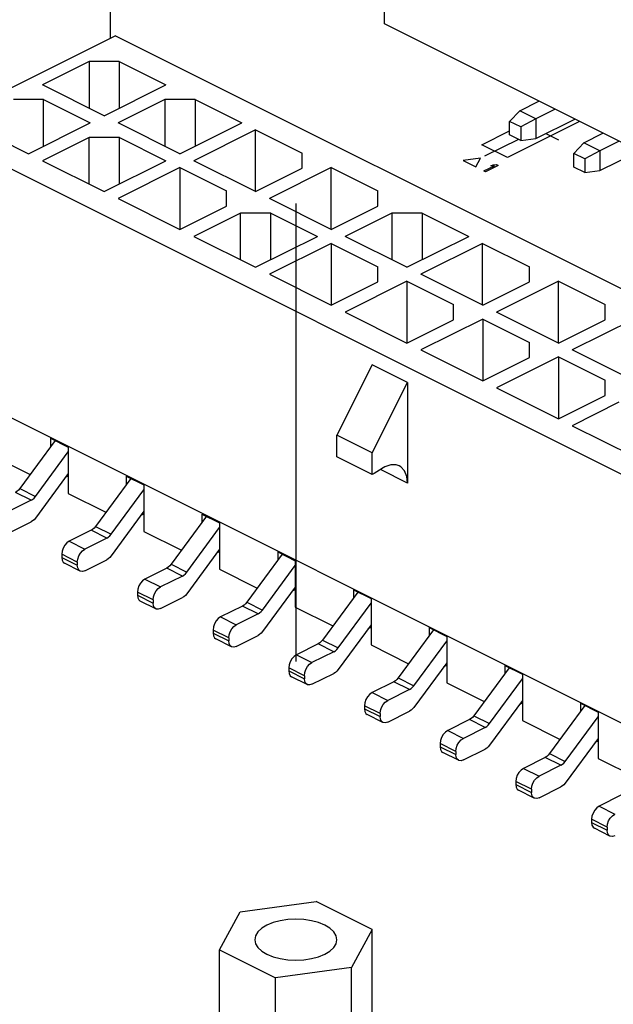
# Paper-space layout '005_EXP_CORICANT_PE_DRAWING_3_1' of a CAD drawing. Header units: millimetres. Extents: x 6 to 413, y 7 to 290.
# Tile 258 of 362: x 231.22 to 234.22, y 176.3 to 181.27. Entities that reach past the tile are written whole.
import ezdxf

# ---------------------------------------------------------------- set-up
doc = ezdxf.new("R2010")
doc.units = ezdxf.units.MM
doc.header["$LTSCALE"] = 23.1
doc.linetypes.add('CENTER', pattern=[0.6, 0.375, -0.075, 0.075, -0.075])
doc.linetypes.add('DASHED', pattern=[0.2, 0.1, -0.1])
for name, color, linetype in [('000_OFFSET-LINES', 7, 'CONTINUOUS'), ('118200000566A_20190131011_BL291', 7, 'CONTINUOUS'), ('118200000988A_DW92_WLUM20_BL307', 7, 'CONTINUOUS'), ('118500000457A__DW105_WLEB_BL309', 7, 'CONTINUOUS'), ('124600000224H_HFM_M2P5X8X_BL312', 7, 'CONTINUOUS')]:
    doc.layers.add(name, color=color, linetype=linetype)

# ---------------------------------------------------------------- blocks, each defined once
blk = doc.blocks.new('118200000566A_20190131011_BL291', base_point=(234.922, 181.5769))
at = {"layer": '118200000566A_20190131011_BL291', "color": 7, "linetype": 'Continuous'}
for p, q in [((233.0624, 181.2466), (233.0624, 182.634)), ((235.6489, 179.9535), (233.0624, 181.2466)), ((233.7447, 180.8088), (233.8413, 180.8572)), ((233.6938, 180.755), (233.7447, 180.8088)), ((233.8261, 180.7681), (233.7447, 180.8088)), ((233.9228, 180.8164), (233.8261, 180.7681)), ((233.6938, 180.6865), (233.6938, 180.755)), ((233.7498, 180.727), (233.6938, 180.755)), ((233.8261, 180.7681), (233.7498, 180.727)), ((233.8261, 180.7681), (233.8261, 180.6683)), ((233.8261, 180.6683), (234.0226, 180.7665)), ((233.7498, 180.727), (233.7498, 180.6585)), ((233.7498, 180.6585), (233.6938, 180.6865)), ((233.7498, 180.6585), (233.8261, 180.6683)), ((234.068, 180.6472), (234.1646, 180.6955)), ((234.2461, 180.6548), (234.1494, 180.6065)), ((234.0171, 180.5934), (234.068, 180.6472)), ((234.1494, 180.6065), (234.068, 180.6472)), ((234.1494, 180.6065), (234.0731, 180.5654)), ((234.1494, 180.6065), (234.1494, 180.5067)), ((234.1494, 180.5067), (234.3459, 180.6049)), ((234.0171, 180.5248), (234.0171, 180.5934)), ((234.0731, 180.5654), (234.0171, 180.5934)), ((234.0731, 180.5654), (234.0731, 180.4968)), ((234.0731, 180.4968), (234.0171, 180.5248)), ((234.0731, 180.4968), (234.1494, 180.5067))]:
    blk.add_line(p, q, dxfattribs=at)
at = {"layer": '118200000566A_20190131011_BL291', "color": 4, "linetype": 'Continuous'}
for p, q in [((234.0469, 180.7544), (233.6832, 180.5725)), ((233.5538, 180.6371), (233.6938, 180.7071)), ((233.6832, 180.5725), (233.5538, 180.6371)), ((233.5463, 180.5687), (233.4594, 180.557)), ((233.4594, 180.557), (233.523, 180.5252)), ((233.523, 180.5252), (233.5463, 180.5687)), ((233.5638, 180.5048), (233.6166, 180.5312)), ((233.5718, 180.5009), (233.5638, 180.5048)), ((233.6354, 180.5327), (233.5718, 180.5009)), ((233.5992, 180.5305), (233.61, 180.5359)), ((233.6166, 180.5312), (233.5992, 180.5305)), ((233.61, 180.5359), (233.6275, 180.5367)), ((233.6275, 180.5367), (233.6354, 180.5327))]:
    blk.add_line(p, q, dxfattribs=at)
at = {"layer": '118200000566A_20190131011_BL291', "color": 1, "linetype": 'CENTER'}
for p, q in [((233.7378, 180.6644), (233.5676, 180.5793)), ((233.8771, 180.6938), (233.9405, 180.6621))]:
    blk.add_line(p, q, dxfattribs=at)
blk = doc.blocks.new('118200000988A_DW92_WLUM20_BL307', base_point=(229.771, 180.923))
at = {"layer": '118200000988A_DW92_WLUM20_BL307', "color": 7, "linetype": 'Continuous'}
blk.add_line((231.6802, 181.174), (231.6802, 182.0492), dxfattribs=at)
blk = doc.blocks.new('118500000457A__DW105_WLEB_BL309', base_point=(233.5578, 178.9533))
at = {"layer": '118500000457A__DW105_WLEB_BL309', "color": 7, "linetype": 'Continuous'}
for p, q in [((231.7057, 181.1868), (230.7703, 180.719)), ((231.7057, 181.1868), (236.3707, 178.8545)), ((231.5721, 181.0563), (231.3367, 180.9386)), ((231.7248, 181.0563), (231.5721, 181.0563)), ((231.5721, 181.0563), (231.5721, 180.8209)), ((231.7248, 181.0563), (231.7248, 180.8208)), ((231.7248, 181.0563), (231.9603, 180.9386)), ((231.6485, 180.7827), (231.3367, 180.9386)), ((231.6485, 180.7827), (231.9603, 180.9386)), ((231.343, 180.8654), (231.1903, 180.8654)), ((231.343, 180.6299), (231.343, 180.8654)), ((231.343, 180.8654), (231.5785, 180.7477)), ((231.954, 180.8654), (231.7185, 180.7477)), ((232.1067, 180.8654), (231.954, 180.8654)), ((231.954, 180.8654), (231.954, 180.6299)), ((232.1067, 180.8654), (232.1067, 180.6299)), ((232.1067, 180.8654), (232.3422, 180.7477)), ((235.4352, 178.3867), (230.7703, 180.719)), ((230.9548, 180.7476), (231.2667, 180.5917)), ((231.2667, 180.5917), (231.5785, 180.7477)), ((232.0303, 180.5918), (231.7185, 180.7477)), ((232.0303, 180.5918), (232.3422, 180.7477)), ((232.4122, 180.7127), (232.1004, 180.5568)), ((232.4122, 180.4008), (232.4122, 180.7127)), ((232.4122, 180.7127), (232.6477, 180.5949)), ((231.5721, 180.6745), (231.3367, 180.5567)), ((231.7249, 180.6745), (231.5721, 180.6745)), ((231.5721, 180.439), (231.5721, 180.6745)), ((231.7249, 180.439), (231.7249, 180.6745)), ((231.7249, 180.6745), (231.9603, 180.5567)), ((231.3367, 180.5567), (231.6485, 180.4008)), ((231.6485, 180.4008), (231.9603, 180.5567)), ((232.4122, 180.4008), (232.1004, 180.5568)), ((232.6477, 180.5186), (232.6477, 180.5949)), ((232.0304, 180.5217), (231.7185, 180.3658)), ((232.0304, 180.5217), (232.0304, 180.2099)), ((232.0304, 180.5217), (232.2658, 180.404)), ((232.4122, 180.4008), (232.6477, 180.5186)), ((232.794, 180.5218), (232.4822, 180.3658)), ((232.794, 180.2099), (232.794, 180.5218)), ((232.794, 180.5218), (233.0295, 180.404)), ((232.2658, 180.3277), (232.2658, 180.404)), ((233.0295, 180.3277), (233.0295, 180.404)), ((231.7185, 180.3658), (232.0304, 180.2099)), ((232.7941, 180.2099), (232.4822, 180.3658)), ((232.0304, 180.2099), (232.2658, 180.3277)), ((232.7941, 180.2099), (233.0295, 180.3277)), ((232.3358, 180.2927), (232.1004, 180.1749)), ((232.4886, 180.2927), (232.3358, 180.2927)), ((232.3358, 180.0572), (232.3358, 180.2927)), ((232.4886, 180.0572), (232.4886, 180.2927)), ((232.4886, 180.2927), (232.724, 180.1749)), ((233.0995, 180.2927), (232.8641, 180.1749)), ((233.2523, 180.2927), (233.0995, 180.2927)), ((233.0995, 180.2927), (233.0995, 180.0572)), ((233.2523, 180.2927), (233.2523, 180.0572)), ((233.2523, 180.2927), (233.4877, 180.1749)), ((232.1004, 180.1749), (232.4122, 180.019)), ((232.4122, 180.019), (232.724, 180.1749)), ((233.1759, 180.019), (232.8641, 180.1749)), ((233.1759, 180.019), (233.4877, 180.1749)), ((232.7941, 180.1399), (232.4822, 179.984)), ((232.7941, 180.1399), (232.7941, 179.8281)), ((232.7941, 180.1399), (233.0295, 180.0222)), ((233.5577, 180.1399), (233.2459, 179.984)), ((233.5577, 179.8281), (233.5577, 180.1399)), ((233.5577, 180.1399), (233.7932, 180.0222)), ((233.0295, 179.9458), (233.0295, 180.0222)), ((233.7932, 179.9458), (233.7932, 180.0222)), ((232.4822, 179.984), (232.7941, 179.8281)), ((233.5578, 179.8281), (233.2459, 179.984)), ((232.7941, 179.8281), (233.0295, 179.9458)), ((233.1759, 179.949), (232.8641, 179.7931)), ((233.1759, 179.949), (233.1759, 179.6372)), ((233.1759, 179.949), (233.4114, 179.8313)), ((233.5578, 179.8281), (233.7932, 179.9458)), ((233.9396, 179.949), (233.6278, 179.7931)), ((233.9396, 179.6372), (233.9396, 179.949)), ((233.9396, 179.949), (234.1751, 179.8313)), ((233.4114, 179.7549), (233.4114, 179.8313)), ((234.1751, 179.7549), (234.1751, 179.8313)), ((232.8641, 179.7931), (233.1759, 179.6372)), ((233.5578, 179.7581), (233.2459, 179.6022)), ((233.5578, 179.7581), (233.5578, 179.4463)), ((233.5578, 179.7581), (233.7932, 179.6404)), ((233.9396, 179.6372), (233.6278, 179.7931)), ((234.3214, 179.7581), (234.0096, 179.6022)), ((233.1759, 179.6372), (233.4114, 179.7549)), ((233.9396, 179.6372), (234.1751, 179.7549)), ((233.7932, 179.564), (233.7932, 179.6404)), ((233.2459, 179.6022), (233.5578, 179.4463)), ((233.5578, 179.4463), (233.7932, 179.564)), ((233.9396, 179.5672), (233.6278, 179.4113)), ((233.9396, 179.5672), (233.9396, 179.2554)), ((233.9396, 179.5672), (234.1751, 179.4495)), ((234.3215, 179.4463), (234.0096, 179.6022)), ((233.0009, 179.5266), (232.8227, 179.1717)), ((233.1791, 179.4375), (233.0009, 179.5266)), ((230.7696, 179.4645), (235.4104, 177.1442)), ((233.0009, 179.0826), (233.1791, 179.4375)), ((233.1791, 179.4375), (233.1791, 178.9301)), ((233.6278, 179.4113), (233.9396, 179.2554)), ((234.1751, 179.3731), (234.1751, 179.4495)), ((233.9396, 179.2554), (234.1751, 179.3731)), ((234.2451, 179.3381), (234.0096, 179.2204)), ((234.0096, 179.2204), (234.3215, 179.0644)), ((232.8227, 179.0626), (232.8227, 179.1717)), ((233.0009, 179.0826), (232.8227, 179.1717)), ((231.4009, 179.1452), (231.2225, 178.9029)), ((231.3781, 179.1566), (231.3781, 179.1142)), ((231.3781, 179.1566), (231.4672, 179.1121)), ((231.4672, 179.1121), (231.4672, 178.8782)), ((231.0853, 179.0692), (231.275, 178.9743)), ((231.3014, 178.8635), (231.4672, 179.0885)), ((233.0009, 178.9735), (232.8227, 179.0626)), ((233.0009, 178.9735), (233.0009, 179.0826)), ((231.4672, 178.9794), (231.3014, 178.7543)), ((231.4531, 178.9603), (231.4672, 178.9673)), ((231.7599, 178.9657), (231.7599, 178.9232)), ((231.7599, 178.9657), (231.849, 178.9212)), ((233.0109, 178.9785), (233.0009, 178.9735)), ((233.0378, 178.9958), (233.0109, 178.9785)), ((233.1791, 178.9301), (233.0417, 178.9988)), ((231.7828, 178.9543), (231.6043, 178.712)), ((231.849, 178.9212), (231.849, 178.6873)), ((231.2795, 178.8441), (231.2006, 178.8835)), ((231.2225, 178.9029), (231.3014, 178.8635)), ((231.4672, 178.8782), (231.6569, 178.7834)), ((231.6832, 178.6725), (231.849, 178.8976)), ((231.2795, 178.8441), (231.1693, 178.789)), ((231.849, 178.7885), (231.6832, 178.5634)), ((231.8349, 178.7694), (231.849, 178.7764)), ((232.1646, 178.7634), (231.9862, 178.5211)), ((232.1418, 178.7748), (232.1418, 178.7323)), ((232.1418, 178.7748), (232.2309, 178.7303)), ((231.1693, 178.6799), (231.2795, 178.7349)), ((232.2309, 178.7303), (232.2309, 178.4964)), ((231.5824, 178.6926), (231.4723, 178.6375)), ((231.6613, 178.6531), (231.5824, 178.6926)), ((231.6043, 178.712), (231.6832, 178.6725)), ((231.849, 178.6873), (232.0387, 178.5925)), ((232.0651, 178.4816), (232.2309, 178.7067)), ((231.4723, 178.6375), (231.5512, 178.5981)), ((231.6613, 178.6531), (231.5512, 178.5981)), ((231.4341, 178.5717), (231.4341, 178.5561)), ((231.513, 178.5322), (231.4341, 178.5717)), ((232.2309, 178.5976), (232.0651, 178.3725)), ((232.2168, 178.5785), (232.2309, 178.5855)), ((232.5465, 178.5725), (232.368, 178.3302)), ((232.5236, 178.5839), (232.5236, 178.5414)), ((232.5236, 178.5839), (232.6127, 178.5393)), ((231.4341, 178.5561), (231.513, 178.5166)), ((231.527, 178.4874), (231.4481, 178.5269)), ((231.513, 178.5322), (231.513, 178.5166)), ((231.5512, 178.4889), (231.6613, 178.544)), ((231.9862, 178.5211), (232.0651, 178.4816)), ((232.4469, 178.2907), (232.6127, 178.5158)), ((232.6127, 178.5393), (232.6127, 178.3055)), ((231.9643, 178.5017), (231.8541, 178.4466)), ((232.0432, 178.4622), (231.9643, 178.5017)), ((232.2309, 178.4964), (232.4206, 178.4016)), ((231.8541, 178.4466), (231.933, 178.4072)), ((232.0432, 178.4622), (231.933, 178.4072)), ((231.8159, 178.3807), (231.8159, 178.3652)), ((231.8948, 178.3413), (231.8159, 178.3807)), ((232.6127, 178.4067), (232.4469, 178.1816)), ((232.5986, 178.3876), (232.6127, 178.3946)), ((232.9283, 178.3815), (232.7499, 178.1393)), ((232.9055, 178.393), (232.9055, 178.3505)), ((232.9055, 178.393), (232.9946, 178.3484)), ((231.8159, 178.3652), (231.8948, 178.3257)), ((231.9089, 178.2965), (231.83, 178.336)), ((231.8948, 178.3413), (231.8948, 178.3257)), ((231.933, 178.298), (232.0432, 178.3531)), ((232.368, 178.3302), (232.4469, 178.2907)), ((232.8288, 178.0998), (232.9946, 178.3249)), ((232.9946, 178.3484), (232.9946, 178.1146)), ((232.3461, 178.3108), (232.236, 178.2557)), ((232.425, 178.2713), (232.3149, 178.2162)), ((232.425, 178.2713), (232.3461, 178.3108)), ((232.6127, 178.3055), (232.8024, 178.2107)), ((232.236, 178.2557), (232.3149, 178.2162)), ((232.1978, 178.1898), (232.1978, 178.1742)), ((232.2767, 178.1504), (232.1978, 178.1898)), ((232.1978, 178.1742), (232.2767, 178.1348)), ((232.9946, 178.2158), (232.8288, 177.9907)), ((232.9805, 178.1967), (232.9946, 178.2037)), ((233.3102, 178.1906), (233.1317, 177.9484)), ((233.2873, 178.2021), (233.2873, 178.1596)), ((233.2873, 178.2021), (233.3764, 178.1575)), ((232.2907, 178.1056), (232.2118, 178.145)), ((232.2767, 178.1504), (232.2767, 178.1348)), ((232.3149, 178.1071), (232.425, 178.1622)), ((232.728, 178.1199), (232.6178, 178.0648)), ((232.8069, 178.0804), (232.728, 178.1199)), ((232.7499, 178.1393), (232.8288, 178.0998)), ((233.2106, 177.9089), (233.3764, 178.134)), ((233.3764, 178.1575), (233.3764, 177.9237)), ((232.8069, 178.0804), (232.6967, 178.0253)), ((232.9946, 178.1146), (233.1843, 178.0197)), ((232.6178, 178.0648), (232.6967, 178.0253)), ((233.3764, 178.0248), (233.2106, 177.7998)), ((232.5796, 177.9989), (232.5796, 177.9833)), ((232.6585, 177.9595), (232.5796, 177.9989)), ((232.5796, 177.9833), (232.6585, 177.9439)), ((232.6967, 177.9162), (232.8069, 177.9713)), ((233.3623, 178.0058), (233.3764, 178.0128)), ((233.692, 177.9997), (233.5136, 177.7574)), ((233.6692, 178.0111), (233.6692, 177.9687)), ((233.6692, 178.0111), (233.7583, 177.9666)), ((232.6726, 177.9147), (232.5937, 177.9541)), ((232.6585, 177.9595), (232.6585, 177.9439)), ((233.1098, 177.9289), (232.9997, 177.8739)), ((233.1887, 177.8895), (233.1098, 177.9289)), ((233.1317, 177.9484), (233.2106, 177.9089)), ((233.3764, 177.9237), (233.5661, 177.8288)), ((233.5925, 177.718), (233.7583, 177.9431)), ((233.7583, 177.9666), (233.7583, 177.7328)), ((232.9997, 177.8739), (233.0786, 177.8344)), ((233.1887, 177.8895), (233.0786, 177.8344)), ((233.7583, 177.8339), (233.5925, 177.6089)), ((233.7442, 177.8148), (233.7583, 177.8219)), ((234.051, 177.8202), (234.051, 177.7778)), ((234.051, 177.8202), (234.1401, 177.7757)), ((232.9615, 177.808), (232.9615, 177.7924)), ((233.0404, 177.7686), (232.9615, 177.808)), ((232.9615, 177.7924), (233.0404, 177.753)), ((233.0786, 177.7253), (233.1887, 177.7804)), ((234.0739, 177.8088), (233.8954, 177.5665)), ((234.1401, 177.7757), (234.1401, 177.5419)), ((233.0544, 177.7238), (232.9755, 177.7632)), ((233.0404, 177.7686), (233.0404, 177.753)), ((233.4917, 177.738), (233.3815, 177.683)), ((233.5706, 177.6986), (233.4917, 177.738)), ((233.5136, 177.7574), (233.5925, 177.718)), ((233.7583, 177.7328), (233.948, 177.6379)), ((233.9743, 177.5271), (234.1401, 177.7521)), ((233.3815, 177.683), (233.4604, 177.6435)), ((233.5706, 177.6986), (233.4604, 177.6435)), ((234.1401, 177.643), (233.9743, 177.418)), ((234.126, 177.6239), (234.1401, 177.631)), ((233.3433, 177.6171), (233.3433, 177.6015)), ((233.4222, 177.5776), (233.3433, 177.6171)), ((233.3433, 177.6015), (233.4222, 177.5621)), ((233.4363, 177.5329), (233.3574, 177.5723)), ((233.4222, 177.5776), (233.4222, 177.5621)), ((233.4604, 177.5344), (233.5706, 177.5895)), ((233.8735, 177.5471), (233.7634, 177.492)), ((233.9524, 177.5077), (233.8735, 177.5471)), ((233.8954, 177.5665), (233.9743, 177.5271)), ((234.1401, 177.5419), (234.3298, 177.447)), ((233.7634, 177.492), (233.8423, 177.4526)), ((233.9524, 177.5077), (233.8423, 177.4526)), ((233.7252, 177.4262), (233.7252, 177.4106)), ((233.8041, 177.3867), (233.7252, 177.4262)), ((233.7252, 177.4106), (233.8041, 177.3711)), ((233.8181, 177.3419), (233.7392, 177.3814)), ((233.8041, 177.3867), (233.8041, 177.3711)), ((233.8423, 177.3435), (233.9524, 177.3985)), ((234.2554, 177.3562), (234.1452, 177.3011)), ((234.1452, 177.3011), (234.2241, 177.2617)), ((234.107, 177.2353), (234.107, 177.2197)), ((234.186, 177.1958), (234.107, 177.2353)), ((234.107, 177.2197), (234.186, 177.1802)), ((234.2, 177.151), (234.1211, 177.1905)), ((234.186, 177.1958), (234.186, 177.1802))]:
    blk.add_line(p, q, dxfattribs=at)
for points in [[(233.0646, 179.0131), (233.0556, 179.0082), (233.0466, 179.0024), (233.0378, 178.9958)], [(233.137, 179.0177), (233.1219, 179.023), (233.0943, 179.0232), (233.0646, 179.0131)], [(233.1791, 178.9301), (233.1752, 178.9645), (233.1637, 178.9926), (233.1456, 179.0125), (233.137, 179.0177)], [(231.2225, 178.9029), (231.2157, 178.8949), (231.2083, 178.8883), (231.2006, 178.8835)], [(231.2795, 178.8441), (231.2872, 178.8489), (231.2946, 178.8554), (231.3014, 178.8635)], [(231.3014, 178.7543), (231.2946, 178.7463), (231.2872, 178.7398), (231.2795, 178.7349)], [(231.6043, 178.712), (231.5975, 178.704), (231.5901, 178.6974), (231.5824, 178.6926)], [(231.6613, 178.6531), (231.669, 178.658), (231.6764, 178.6645), (231.6832, 178.6725)], [(231.4723, 178.6375), (231.4604, 178.6293), (231.4498, 178.6173), (231.4414, 178.6028), (231.436, 178.5871), (231.4341, 178.5717)], [(231.513, 178.5322), (231.5149, 178.5476), (231.5203, 178.5634), (231.5287, 178.5779), (231.5393, 178.5898), (231.5512, 178.5981)], [(231.4341, 178.5561), (231.436, 178.5425), (231.4414, 178.5322), (231.4481, 178.5269)], [(231.527, 178.4874), (231.5203, 178.4928), (231.5149, 178.5031), (231.513, 178.5166)], [(231.6832, 178.5634), (231.6764, 178.5554), (231.669, 178.5488), (231.6613, 178.544)], [(231.9862, 178.5211), (231.9794, 178.5131), (231.972, 178.5065), (231.9643, 178.5017)], [(231.5512, 178.4889), (231.5393, 178.4853), (231.5287, 178.4867), (231.527, 178.4874)], [(232.0432, 178.4622), (232.0509, 178.4671), (232.0583, 178.4736), (232.0651, 178.4816)], [(231.8541, 178.4466), (231.8423, 178.4384), (231.8317, 178.4264), (231.8232, 178.4119), (231.8178, 178.3962), (231.8159, 178.3807)], [(231.8948, 178.3413), (231.8967, 178.3567), (231.9022, 178.3725), (231.9106, 178.387), (231.9212, 178.3989), (231.933, 178.4072)], [(232.0651, 178.3725), (232.0583, 178.3645), (232.0509, 178.3579), (232.0432, 178.3531)], [(231.8159, 178.3652), (231.8178, 178.3516), (231.8232, 178.3413), (231.83, 178.336)], [(231.9089, 178.2965), (231.9021, 178.3019), (231.8967, 178.3122), (231.8948, 178.3257)], [(232.368, 178.3302), (232.3612, 178.3222), (232.3538, 178.3156), (232.3461, 178.3108)], [(231.933, 178.298), (231.9212, 178.2944), (231.9106, 178.2957), (231.9089, 178.2965)], [(232.425, 178.2713), (232.4327, 178.2761), (232.4401, 178.2827), (232.4469, 178.2907)], [(232.236, 178.2557), (232.2241, 178.2475), (232.2135, 178.2355), (232.2051, 178.221), (232.1997, 178.2053), (232.1978, 178.1898)], [(232.1978, 178.1742), (232.1997, 178.1607), (232.2051, 178.1504), (232.2118, 178.145)], [(232.2767, 178.1504), (232.2786, 178.1658), (232.284, 178.1815), (232.2924, 178.1961), (232.303, 178.208), (232.3149, 178.2162)], [(232.4469, 178.1816), (232.4401, 178.1736), (232.4327, 178.167), (232.425, 178.1622)], [(232.2907, 178.1056), (232.284, 178.1109), (232.2786, 178.1212), (232.2767, 178.1348)], [(232.7499, 178.1393), (232.7431, 178.1312), (232.7357, 178.1247), (232.728, 178.1199)], [(232.3149, 178.1071), (232.303, 178.1035), (232.2924, 178.1048), (232.2907, 178.1056)], [(232.8069, 178.0804), (232.8146, 178.0852), (232.822, 178.0918), (232.8288, 178.0998)], [(232.6178, 178.0648), (232.606, 178.0566), (232.5954, 178.0446), (232.5869, 178.0301), (232.5815, 178.0144), (232.5796, 177.9989)], [(232.6585, 177.9595), (232.6604, 177.9749), (232.6659, 177.9906), (232.6743, 178.0052), (232.6849, 178.0171), (232.6967, 178.0253)], [(232.5796, 177.9833), (232.5815, 177.9698), (232.5869, 177.9595), (232.5937, 177.9541)], [(232.8288, 177.9907), (232.822, 177.9827), (232.8146, 177.9761), (232.8069, 177.9713)], [(232.6726, 177.9147), (232.6659, 177.92), (232.6604, 177.9303), (232.6585, 177.9439)], [(233.1317, 177.9484), (233.1249, 177.9403), (233.1175, 177.9338), (233.1098, 177.9289)], [(232.6967, 177.9162), (232.6849, 177.9126), (232.6743, 177.9139), (232.6726, 177.9147)], [(232.9997, 177.8739), (232.9878, 177.8656), (232.9772, 177.8537), (232.9688, 177.8392), (232.9634, 177.8234), (232.9615, 177.808)], [(233.1887, 177.8895), (233.1964, 177.8943), (233.2038, 177.9009), (233.2106, 177.9089)], [(233.0404, 177.7686), (233.0423, 177.784), (233.0477, 177.7997), (233.0561, 177.8142), (233.0667, 177.8262), (233.0786, 177.8344)], [(232.9615, 177.7924), (232.9634, 177.7789), (232.9688, 177.7686), (232.9755, 177.7632)], [(233.2106, 177.7998), (233.2038, 177.7918), (233.1964, 177.7852), (233.1887, 177.7804)], [(233.0544, 177.7238), (233.0477, 177.7291), (233.0423, 177.7394), (233.0404, 177.753)], [(233.0786, 177.7253), (233.0667, 177.7217), (233.0561, 177.723), (233.0544, 177.7238)], [(233.5136, 177.7574), (233.5068, 177.7494), (233.4994, 177.7429), (233.4917, 177.738)], [(233.3815, 177.683), (233.3697, 177.6747), (233.3591, 177.6628), (233.3506, 177.6483), (233.3452, 177.6325), (233.3433, 177.6171)], [(233.5706, 177.6986), (233.5783, 177.7034), (233.5857, 177.71), (233.5925, 177.718)], [(233.4222, 177.5776), (233.4241, 177.5931), (233.4296, 177.6088), (233.438, 177.6233), (233.4486, 177.6353), (233.4604, 177.6435)], [(233.3433, 177.6015), (233.3452, 177.588), (233.3506, 177.5777), (233.3574, 177.5723)], [(233.5925, 177.6089), (233.5857, 177.6008), (233.5783, 177.5943), (233.5706, 177.5895)], [(233.4363, 177.5328), (233.4296, 177.5382), (233.4241, 177.5485), (233.4222, 177.5621)], [(233.4604, 177.5344), (233.4486, 177.5308), (233.438, 177.5321), (233.4363, 177.5328)], [(233.8954, 177.5665), (233.8886, 177.5585), (233.8812, 177.5519), (233.8735, 177.5471)], [(233.9524, 177.5077), (233.9601, 177.5125), (233.9676, 177.5191), (233.9743, 177.5271)], [(233.7634, 177.492), (233.7515, 177.4838), (233.7409, 177.4719), (233.7325, 177.4573), (233.7271, 177.4416), (233.7252, 177.4262)], [(233.8041, 177.3867), (233.806, 177.4022), (233.8114, 177.4179), (233.8198, 177.4324), (233.8304, 177.4444), (233.8423, 177.4526)], [(233.7252, 177.4106), (233.7271, 177.397), (233.7325, 177.3867), (233.7392, 177.3814)], [(233.9743, 177.418), (233.9676, 177.4099), (233.9601, 177.4034), (233.9524, 177.3985)], [(233.8181, 177.3419), (233.8114, 177.3473), (233.806, 177.3576), (233.8041, 177.3711)], [(233.8423, 177.3435), (233.8304, 177.3399), (233.8198, 177.3412), (233.8181, 177.3419)], [(234.1452, 177.3011), (234.1334, 177.2929), (234.1228, 177.281), (234.1143, 177.2664), (234.1089, 177.2507), (234.107, 177.2353)], [(234.186, 177.1958), (234.1878, 177.2113), (234.1933, 177.227), (234.2017, 177.2415), (234.2123, 177.2535), (234.2241, 177.2617)], [(234.107, 177.2197), (234.1089, 177.2061), (234.1143, 177.1958), (234.1211, 177.1905)], [(234.2, 177.151), (234.1933, 177.1564), (234.1878, 177.1667), (234.186, 177.1802)], [(234.2241, 177.1526), (234.2123, 177.1489), (234.2017, 177.1503), (234.2, 177.151)]]:
    blk.add_lwpolyline(points, dxfattribs=at)
blk = doc.blocks.new('124600000224H_HFM_M2P5X8X_BL312', base_point=(232.6154, 175.5654))
at = {"layer": '124600000224H_HFM_M2P5X8X_BL312', "color": 7, "linetype": 'Continuous'}
for p, q in [((232.3339, 176.7687), (232.7184, 176.8202)), ((232.9998, 176.6795), (232.7184, 176.8202)), ((232.2309, 176.5765), (232.3339, 176.7687)), ((232.9998, 176.6795), (232.8968, 176.4873)), ((232.9998, 175.4324), (232.9998, 176.6795)), ((232.2309, 175.3294), (232.2309, 176.5765)), ((232.2309, 176.5765), (232.5124, 176.4358)), ((232.8968, 176.4873), (232.5124, 176.4358)), ((232.8968, 175.2402), (232.8968, 176.4873)), ((232.5124, 175.1887), (232.5124, 176.4358)), ((232.8968, 175.2402), (232.9998, 175.4324)), ((232.2309, 175.3294), (232.5124, 175.1887)), ((232.3454, 175.2722), (232.3454, 174.4456)), ((232.5124, 175.1887), (232.8968, 175.2402)), ((232.8854, 175.2387), (232.8854, 174.4456))]:
    blk.add_line(p, q, dxfattribs=at)
for points in [[(232.8224, 176.628), (232.8184, 176.6482), (232.8066, 176.6676), (232.7875, 176.6855), (232.7617, 176.7012), (232.7303, 176.7141), (232.6946, 176.7236), (232.6557, 176.7295), (232.6154, 176.7315), (232.5749, 176.7295), (232.5362, 176.7236), (232.5003, 176.714), (232.469, 176.7012)], [(232.469, 176.7012), (232.4433, 176.6855), (232.4241, 176.6676), (232.4124, 176.6482), (232.4084, 176.628)], [(232.4084, 176.628), (232.4123, 176.6078), (232.4241, 176.5884), (232.4432, 176.5705), (232.469, 176.5548), (232.5004, 176.5419), (232.5361, 176.5324), (232.5751, 176.5265), (232.6153, 176.5245), (232.6558, 176.5265), (232.6945, 176.5324), (232.7304, 176.5419), (232.7617, 176.5548)], [(232.7617, 176.5548), (232.7875, 176.5705), (232.8066, 176.5884), (232.8184, 176.6078), (232.8224, 176.628)], [(232.3454, 174.4456), (232.3505, 174.4193), (232.3659, 174.394), (232.3909, 174.3706), (232.4244, 174.3502), (232.4651, 174.3335), (232.5116, 174.321), (232.5621, 174.3133), (232.6147, 174.3106), (232.6671, 174.3131), (232.7181, 174.3208), (232.7651, 174.3333), (232.8063, 174.3502)], [(232.8063, 174.3502), (232.8399, 174.3706), (232.8649, 174.394), (232.8802, 174.4194), (232.8854, 174.4456)]]:
    blk.add_lwpolyline(points, dxfattribs=at)

psp = doc.layouts.new('005_EXP_CORICANT_PE_DRAWING_3_1')

# ---------------------------------------------------------------- linework, layer by layer
at = {"layer": '000_OFFSET-LINES', "color": 4, "linetype": 'DASHED'}
psp.add_line((232.6154, 194.2016), (232.6154, 176.5245), dxfattribs=at)

# ---------------------------------------------------------------- block references
at = {"layer": '118200000566A_20190131011_BL291'}
psp.add_blockref('118200000566A_20190131011_BL291', (234.922, 181.5769), dxfattribs=at)
at = {"layer": '118200000988A_DW92_WLUM20_BL307'}
psp.add_blockref('118200000988A_DW92_WLUM20_BL307', (229.771, 180.923), dxfattribs=at)
at = {"layer": '118500000457A__DW105_WLEB_BL309'}
psp.add_blockref('118500000457A__DW105_WLEB_BL309', (233.5578, 178.9533), dxfattribs=at)
at = {"layer": '124600000224H_HFM_M2P5X8X_BL312'}
psp.add_blockref('124600000224H_HFM_M2P5X8X_BL312', (232.6154, 175.5654), dxfattribs=at)

doc.saveas('drawing.dxf')
